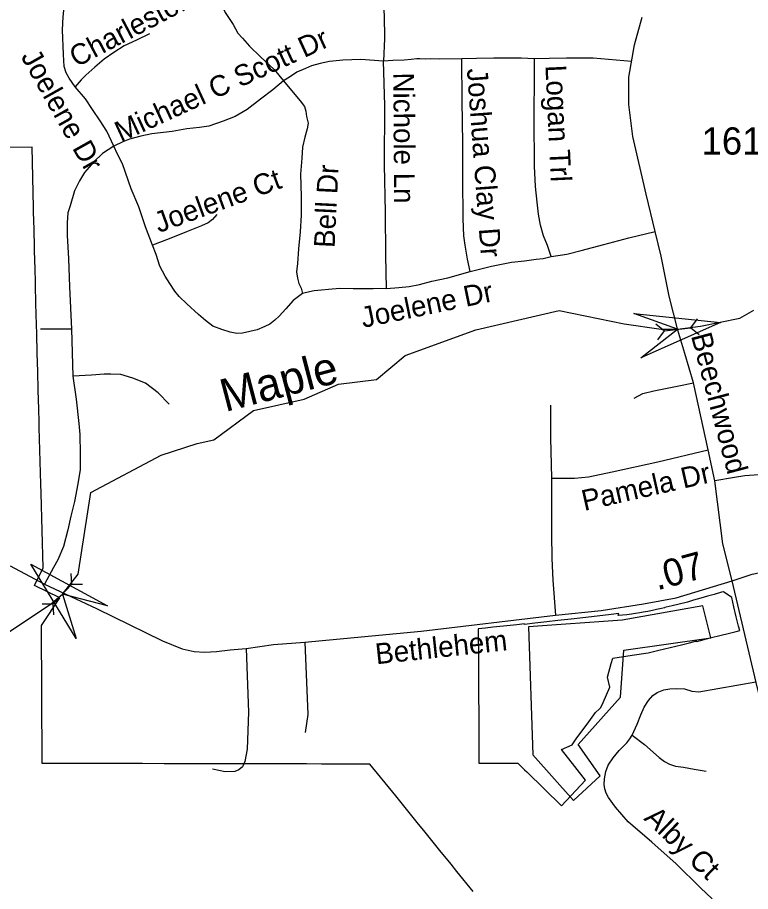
# Model space of a CAD drawing. Extents: x 2220236 to 2384410, y 720751 to 894131.
# Drawn here: x 2337759 to 2341119, y 796965 to 800972 of the extents above; entities that cross this region are included whole.
import ezdxf

# ---------------------------------------------------------------- set-up
doc = ezdxf.new("R2010")
doc.units = 0
doc.layers.add('Default', color=7, linetype='Continuous')

msp = doc.modelspace()

# ---------------------------------------------------------------- linework, layer by layer
at = {"layer": 'Default'}
for p, q in [((2340685, 799567.2), (2340724.2, 799534.9)), ((2340874.2, 799590.7), (2340844.2, 799549.8)), ((2338006.1, 799543.3), (2337865.4, 799543.3)), ((2338006.1, 799543.3), (2338013.2, 799327.7)), ((2340694.1, 799494), (2340724.2, 799534.9)), ((2340724.2, 799534.9), (2340844.2, 799549.8)), ((2340883.4, 799517.6), (2340844.2, 799549.8)), ((2338003.3, 798423.2), (2338006.2, 798372.5)), ((2337923.4, 798284.4), (2338006.2, 798372.5)), ((2338057, 798372.7), (2338006.2, 798372.5)), ((2337872.6, 798284.2), (2337923.4, 798284.4)), ((2337926.3, 798233.7), (2337923.4, 798284.4))]:
    msp.add_line(p, q, dxfattribs=at)
for points in [[(2338023, 800654.4), (2337996.3, 800693.6), (2337982, 800718.6), (2337973.1, 800747.1), (2337969.6, 800802.3), (2337966, 800914.6), (2337967.8, 800975.2), (2337973.1, 801019.7), (2337987.4, 801055.4), (2338007, 801087.5), (2338033.7, 801110.6), (2338064, 801128.5), (2338101.4, 801144.5), (2338169, 801176.6), (2338218.9, 801212.2), (2338265.2, 801246.1), (2338299.1, 801276.4), (2338331.1, 801312), (2338363.2, 801347.6), (2338390.8, 801373.5)], [(2338390.8, 801373.5), (2338439.7, 801338.7), (2338491.4, 801290.6), (2338548.4, 801233.6), (2338598.2, 801185.5), (2338630.3, 801144.5), (2338658.8, 801105.3), (2338685.5, 801048.3), (2338710.4, 800994.8), (2338731.8, 800962.7), (2338747.8, 800939.6), (2338768.3, 800899.5), (2338789.7, 800876.3), (2338821.8, 800840.6), (2338873.4, 800790.7), (2338935.7, 800733.7), (2338978.9, 800680.7)], [(2339443.7, 801230.4), (2339438.9, 801173), (2339433.5, 801062.5), (2339438.9, 800980.5), (2339440.6, 800875.4), (2339437.1, 800772)], [(2341033.7, 798390.3), (2340990.9, 798559.6), (2340955.3, 798848.3), (2340924.2, 798989.6), (2340856.5, 799296.5), (2340818.2, 799431), (2340785.3, 799538.8), (2340746.1, 799693.9), (2340708.7, 799877.4), (2340681.6, 799991.4), (2340641, 800162.6), (2340578.7, 800426.3), (2340560.9, 800572.4), (2340560.9, 800699), (2340587.6, 800846.9), (2340621.4, 800973.4)], [(2338364.9, 800896.8), (2338304.4, 800868.3), (2338247.4, 800841.5), (2338201.1, 800811.2), (2338156.6, 800780.9), (2338113.8, 800743.5), (2338072.9, 800707.9), (2338051.5, 800686.5), (2338023, 800654.4)], [(2339437.1, 800772), (2339333.3, 800778.7), (2339249.6, 800776.9), (2339189.1, 800769.8), (2339146.3, 800760.9), (2339107.2, 800750.2), (2339078.7, 800737.7), (2339039.5, 800721.7), (2339005.6, 800698.5), (2338978.9, 800680.7)], [(2339794.9, 800781.9), (2339694.3, 800780.1), (2339651.1, 800781.7), (2339627.2, 800780.1), (2339603.2, 800781.7), (2339589.2, 800782.2), (2339563.3, 800779.5), (2339531.9, 800776.7), (2339480.1, 800774), (2339437.1, 800772)], [(2339449.6, 799729.5), (2339446.9, 799880.1), (2339445.1, 800079.7), (2339441.5, 800297.1), (2339443.3, 800568), (2339437.1, 800772)], [(2340128.9, 800781.7), (2340068.1, 800784.9), (2339941.9, 800784.9), (2339862, 800783.3), (2339794.9, 800781.9)], [(2339834.5, 799807.2), (2339821.1, 799863.7), (2339810.2, 799927.8), (2339804.7, 799971.5), (2339802, 800049.3), (2339800.6, 800234.9), (2339800.6, 800395.9), (2339796.5, 800589.7), (2339794.9, 800781.9)], [(2340204.3, 799875.5), (2340188.1, 799926), (2340169.9, 799971), (2340155.7, 800019.1), (2340146.8, 800070.8), (2340141.4, 800126), (2340132.5, 800197.3), (2340129, 800290), (2340127.2, 800511), (2340129, 800712.3), (2340128.9, 800781.7)], [(2340573.6, 800769.4), (2340397.3, 800784.9), (2340275.9, 800784.8), (2340196, 800783.2), (2340128.9, 800781.7)], [(2338201.1, 800381.8), (2338168.2, 800450.4), (2338137.9, 800498.5), (2338102.3, 800550.2), (2338070.2, 800598.3), (2338023, 800654.4)], [(2338978.9, 800680.7), (2338929.5, 800640.2), (2338872.5, 800597.4), (2338812, 800549.3), (2338756.8, 800517.2), (2338701.5, 800495.8), (2338635.6, 800474.4), (2338592.9, 800467.3), (2338535.9, 800462), (2338468.2, 800449.5), (2338375.6, 800438.8), (2338324, 800428.1), (2338272.3, 800413.8), (2338242.1, 800401.4), (2338201.1, 800381.8)], [(2338978.9, 800680.7), (2339023, 800628.6), (2339055.1, 800589.4), (2339074.7, 800564.4), (2339080, 800543), (2339083.6, 800518.1), (2339090.7, 800487.8), (2339087.1, 800461.1), (2339076.4, 800423.6), (2339065.7, 800377.3), (2339062.2, 800327.4), (2339056.8, 800254.3), (2339058.6, 800151), (2339058.6, 800065.4), (2339055.1, 799988.8), (2339047, 799911.3), (2339041.7, 799843.6), (2339038.1, 799806.2), (2339041.7, 799777.6), (2339048.8, 799752.7), (2339059.5, 799731.3), (2339065.7, 799707.2)], [(2339847.2, 796965.2), (2339772.8, 797057.2), (2339746, 797090.2), (2339694.8, 797153.6), (2339621.2, 797244.4), (2339597.2, 797274.4), (2339492.8, 797403.4), (2339374.5, 797549.6), (2339325.2, 797549.5), (2339215.2, 797549.8), (2339154.8, 797549.9), (2339153, 797549.9), (2339084.2, 797550), (2339020.2, 797550.1), (2338955, 797550.3), (2338889.5, 797550.4), (2338825.5, 797550.6), (2338759.5, 797550.7), (2338694.5, 797550.8), (2338629, 797551), (2338564.2, 797551.1), (2338499, 797551.2), (2338431.5, 797551.4), (2338332.5, 797551.6), (2338218.2, 797551.8), (2337931.2, 797552.4), (2337872.8, 797552.6), (2337869, 798184.7), (2337952.8, 798312), (2337836.5, 798367.7), (2337853, 798400.2), (2337864, 798423.6), (2337876.5, 798448.4), (2337867, 798790.9), (2337866, 798832.6), (2337859, 799092.2), (2337858.5, 799117.8), (2337856.8, 799176.8), (2337854.5, 799262.9), (2337852.2, 799349.3), (2337850, 799432.8), (2337847.8, 799523.9), (2337846.8, 799563.6), (2337844, 799661.2), (2337842, 799746.2), (2337839.8, 799832.2), (2337839.2, 799845.8), (2337837.5, 799917), (2337835.2, 800001.4), (2337833.2, 800079.1), (2337833, 800090.1), (2337832.8, 800100.1), (2337825.8, 800377.9), (2337586, 800374.2)], [(2339847.2, 796965.2), (2339772.8, 797057.2), (2339746, 797090.2), (2339694.8, 797153.6), (2339621.2, 797244.4), (2339597.2, 797274.4), (2339492.8, 797403.4), (2339374.5, 797549.6), (2339325.2, 797549.5), (2339215.2, 797549.8), (2339154.8, 797549.9), (2339153, 797549.9), (2339084.2, 797550), (2339020.2, 797550.1), (2338955, 797550.3), (2338889.5, 797550.4), (2338825.5, 797550.6), (2338759.5, 797550.7), (2338694.5, 797550.8), (2338629, 797551), (2338564.2, 797551.1), (2338499, 797551.2), (2338431.5, 797551.4), (2338332.5, 797551.6), (2338218.2, 797551.8), (2337931.2, 797552.4), (2337872.8, 797552.6), (2337869, 798184.7), (2337952.8, 798312), (2337836.5, 798367.7), (2337853, 798400.2), (2337864, 798423.6), (2337876.5, 798448.4), (2337867, 798790.9), (2337866, 798832.6), (2337859, 799092.2), (2337858.5, 799117.8), (2337856.8, 799176.8), (2337854.5, 799262.9), (2337852.2, 799349.3), (2337850, 799432.8), (2337847.8, 799523.9), (2337846.8, 799563.6), (2337844, 799661.2), (2337842, 799746.2), (2337839.8, 799832.2), (2337839.2, 799845.8), (2337837.5, 799917), (2337835.2, 800001.4), (2337833.2, 800079.1), (2337833, 800090.1), (2337832.8, 800100.1), (2337825.8, 800377.9), (2337586, 800374.2)], [(2338201.1, 800381.8), (2338148.6, 800348.8), (2338109.4, 800309.6), (2338066.6, 800261.5), (2338043.5, 800222.3), (2338020.3, 800177.7), (2338000.7, 800108.2), (2337990.1, 800076.1), (2337986.5, 800029.8), (2337986.5, 799972.8), (2337993.6, 799867.6), (2337997.2, 799737.5), (2338006.1, 799543.3)], [(2338378.3, 799928.2), (2338346.2, 800012), (2338316, 800104.6), (2338280.4, 800186.6), (2338241.2, 800300.7), (2338218, 800345.2), (2338201.1, 800381.8)], [(2338672.2, 800069), (2338652.6, 800045.8), (2338633, 800029.8), (2338602.7, 800017.3), (2338533.2, 799988.8), (2338454.9, 799956.7), (2338378.3, 799928.2)], [(2340204.3, 799875.5), (2340276.8, 799887.2), (2340342.7, 799903.3), (2340446, 799931.8), (2340560.8, 799961.2), (2340681.6, 799991.4)], [(2339065.7, 799707.2), (2339023, 799675.2), (2338989.2, 799636), (2338958.9, 799602.1), (2338939.3, 799584.3), (2338916.1, 799566.5), (2338893, 799555.8), (2338857.4, 799539.7), (2338823.5, 799532.6), (2338789.7, 799525.5), (2338764.8, 799523.7), (2338734.5, 799529), (2338695.3, 799541.5), (2338654.3, 799557.6), (2338620.5, 799582.5), (2338588.5, 799611), (2338535, 799659.1), (2338499.4, 799693), (2338479.8, 799717.9), (2338456.7, 799751.8), (2338435.3, 799785.7), (2338412.1, 799832), (2338394.3, 799885.5), (2338378.3, 799928.2)], [(2339834.5, 799807.2), (2339931.3, 799832), (2339984.7, 799842.7), (2340023.9, 799849.8), (2340082.7, 799856.9), (2340136.8, 799863.7), (2340168.1, 799867.6), (2340204.3, 799875.5)], [(2339449.6, 799729.5), (2339507.4, 799734), (2339553.7, 799739.3), (2339601.8, 799748.2), (2339658.8, 799762.5), (2339731.8, 799778.5), (2339834.5, 799807.2)], [(2339449.6, 799729.5), (2339389, 799727.7), (2339298.2, 799727.7), (2339235.8, 799729.5), (2339184.2, 799724.2), (2339152.1, 799722.4), (2339118.3, 799718.8), (2339096.9, 799713.5), (2339065.7, 799707.2)], [(2338583.2, 799019), (2338658.3, 799035.2), (2338840.2, 799170.6), (2339072.3, 799222.8), (2339230.2, 799291.6), (2339404.3, 799311.8), (2339536.3, 799422.3), (2339860.3, 799540.5), (2340242.3, 799628.3), (2340538.9, 799567.9), (2340708.9, 799543.6), (2340784.2, 799542.4), (2340889.8, 799556.9), (2341069.5, 799593.4), (2341133.9, 799629.8)], [(2338013.2, 799327.7), (2338027.5, 799222.5), (2338039.9, 799110.3), (2338045.3, 799060.4), (2338047, 798971.2), (2338047, 798900), (2338036.4, 798834), (2338020.3, 798753.8), (2338004.3, 798686.1), (2337990.1, 798623.7), (2337970.5, 798547.1), (2337943.8, 798486.5), (2337924.2, 798450.9), (2337883.1, 798374.4)], [(2338454.9, 799199.4), (2338403.2, 799251), (2338346.2, 799295.6), (2338287.5, 799318.8), (2338232.3, 799334.8), (2338187.7, 799336.6), (2338155.7, 799336.6), (2338098.7, 799333), (2338013.2, 799327.7)], [(2340585.8, 799227), (2340625, 799248.4), (2340674.8, 799260.8), (2340781.7, 799282.2), (2340856.5, 799296.5)], [(2340202.1, 799194.4), (2340202.1, 799044.9), (2340206.2, 798860.7)], [(2335087.3, 798167.3), (2335453.3, 798221.6), (2335603.2, 798214.6), (2335694.2, 798192.1), (2335811.1, 798200.1), (2335926.1, 798303.3), (2336125.2, 798380.4), (2336284.2, 798367.2), (2336385.3, 798266.3), (2336535.2, 798226.4), (2336718.3, 798230.7), (2336953.3, 798164.7), (2337088.2, 797999.6), (2337188.3, 797967.6), (2337543.5, 798032.1), (2337713.5, 798151.2), (2337908.9, 798281.2), (2337964.8, 798328.5), (2338037.6, 798420.8), (2338095.9, 798794.7), (2338417.4, 798966.3), (2338583.2, 799019)], [(2340206.2, 798860.7), (2340261.4, 798860.7), (2340312.6, 798860.7), (2340376, 798866.8), (2340484.4, 798889.3), (2340693.1, 798934.4), (2340924.2, 798989.6)], [(2341324.6, 798888.1), (2341092.5, 798871.5), (2341044.4, 798862.6), (2340955.3, 798848.3)], [(2340206.2, 798860.7), (2340206.2, 798744), (2340206.2, 798602.7), (2340208.2, 798492.2), (2340212.3, 798391.9), (2340224.6, 798232.2)], [(2341033.7, 798390.3), (2341125.4, 798419.7), (2341228.7, 798441.1), (2341308.8, 798453.6), (2341428.2, 798460.7), (2341536.8, 798469.6), (2341709.6, 798478.5), (2341942.9, 798491), (2342455.8, 798517.1), (2342535.8, 798517.9), (2342685.6, 798523.8), (2342793.5, 798527), (2343163.9, 798515.4), (2343333.2, 798513.7), (2343478.6, 798503.5)], [(2337725.5, 798458.4), (2337883.1, 798374.4), (2338121.4, 798262.9), (2338423.2, 798114.5), (2338513.2, 798077.6), (2338568.5, 798065.3), (2338615.5, 798063.3), (2338670.7, 798065.3), (2338734.2, 798073.5), (2338807.8, 798079.7), (2338932.6, 798098.1), (2339075.8, 798108.3), (2339609.8, 798159.5), (2340224.6, 798232.2), (2340434.3, 798253.7), (2340628.7, 798284.4), (2340778, 798311), (2341033.7, 798390.3)], [(2341508, 796703.8), (2341474.2, 796762.4), (2341436.3, 796820), (2341400.1, 796907.4), (2341367.1, 797026.1), (2341144.5, 797923.2), (2341033.7, 798390.3)], [(2340899.6, 798274.8), (2340530.9, 798209), (2340100.4, 798179), (2340121.3, 797592.1), (2340307.2, 797382.5), (2340430.1, 797496.3), (2340328.1, 797640), (2340522.9, 797856.5), (2340538.2, 798071), (2340936.6, 798128), (2340899.6, 798274.8)], [(2338807.8, 798079.7), (2338817.8, 797787.5), (2338811.9, 797617.6), (2338800.6, 797561.3), (2338790.8, 797537.3), (2338773, 797522.9), (2338755.1, 797514.8), (2338711.1, 797514.2), (2338653, 797525.7)], [(2339075.8, 798108.3), (2339090, 797776.8), (2339076.9, 797694.6)], [(2340575.7, 797681.7), (2340598.8, 797732.8), (2340615.2, 797775.6), (2340631.7, 797810.2), (2340651.5, 797841.6), (2340671.2, 797864.6), (2340691, 797877.8), (2340720.7, 797889.4), (2340748.7, 797894.3), (2340779.9, 797895.9), (2340816.2, 797894.3), (2340849.1, 797884.4), (2340882.1, 797880.6), (2341143.6, 797927.2)], [(2340943, 796931.8), (2340888.7, 796982.9), (2340778.3, 797091.7), (2340666.3, 797192.2), (2340557.6, 797284.5), (2340499.9, 797352.1), (2340467, 797396.6), (2340457.1, 797416.3), (2340450.5, 797436.1), (2340447.2, 797455.9), (2340448.9, 797482.3), (2340455.5, 797515.2), (2340465.4, 797544.9), (2340488.4, 797577.9), (2340516.4, 797612.5), (2340551, 797647.1), (2340565.8, 797665.2), (2340575.7, 797681.7)], [(2340575.7, 797681.7), (2340633.4, 797638.8), (2340699.2, 797579.5), (2340723.9, 797561.4), (2340747, 797549.8), (2340775, 797540), (2340811.2, 797535), (2340860.7, 797526.8), (2340915, 797516.9)]]:
    msp.add_lwpolyline(points, dxfattribs=at)
for points in [[(2340583.9, 799615.5), (2340981.7, 799573.6), (2340616.3, 799411), (2340784.2, 799542.4)], [(2338028.8, 798125.1), (2337819.7, 798466.1), (2338171.3, 798275.4), (2337964.8, 798328.5)], [(2340591, 798240), (2340572.5, 798237.3), (2340551, 798234.4), (2340531.5, 798232.1), (2340512.2, 798230.1), (2340515.2, 798239.6), (2340479.2, 798235.3), (2340415, 798227.8), (2340349.8, 798220.2), (2340296, 798214.1), (2340235.5, 798207.2), (2340185, 798201.4), (2340130.8, 798195.3), (2340083, 798189.8), (2340083, 798191.9), (2340047, 798188.1), (2339986.2, 798181.7), (2339937.5, 798176.6), (2339904.2, 798173.1), (2339870.8, 798169.5), (2339871, 798141.3), (2339871, 798119.5), (2339871.2, 798072.7), (2339871.8, 798005.6), (2339872.2, 797931), (2339872.5, 797855.2), (2339873, 797788.8), (2339873.2, 797725.4), (2339873.8, 797651.3), (2339874, 797597.5), (2339874.2, 797553.2), (2340052.5, 797553.5), (2340082.5, 797523.4), (2340092.8, 797513.5), (2340251.8, 797358.9), (2340362.8, 797476.2), (2340313.2, 797539.2), (2340252.8, 797615.8), (2340301.2, 797638.4), (2340319.2, 797665.5), (2340341.2, 797694.8), (2340369.8, 797733.2), (2340408.8, 797785.4), (2340425.2, 797801.9), (2340432, 797808.6), (2340442.5, 797831.9), (2340474.2, 797902.6), (2340463.5, 797947.4), (2340480, 798010.1), (2340486.8, 798035.6), (2340576, 798049.1), (2340649, 798060.1), (2340698, 798071.9), (2340750.5, 798084.4), (2340802.8, 798096.9), (2340838.8, 798105.6), (2340867, 798112.4), (2340872, 798113.6), (2340872.5, 798111.9), (2340934.2, 798127.6), (2340984.2, 798140.4), (2341015.5, 798148.3), (2341052, 798157.6), (2341068.8, 798161.9), (2341064, 798181.8), (2341053.5, 798225.2), (2341042.5, 798271.1), (2341032.5, 798313), (2340994.2, 798339.4), (2340985.5, 798336.9), (2340951.5, 798327.2), (2340921.2, 798318.6), (2340890.2, 798309.8), (2340857.8, 798300.5), (2340829, 798292.4), (2340823, 798290.9), (2340791.5, 798283.2), (2340759.5, 798275.6), (2340732, 798269), (2340725.8, 798267.5), (2340724.8, 798266.3), (2340710.5, 798262.9), (2340687.5, 798257.8), (2340668.8, 798253.9), (2340647.5, 798249.7), (2340627.2, 798246), (2340610.8, 798243.2)], [(2340591, 798240), (2340572.5, 798237.3), (2340551, 798234.4), (2340531.5, 798232.1), (2340512.2, 798230.1), (2340515.2, 798239.6), (2340479.2, 798235.3), (2340415, 798227.8), (2340349.8, 798220.2), (2340296, 798214.1), (2340235.5, 798207.2), (2340185, 798201.4), (2340130.8, 798195.3), (2340083, 798189.8), (2340083, 798191.9), (2340047, 798188.1), (2339986.2, 798181.7), (2339937.5, 798176.6), (2339904.2, 798173.1), (2339870.8, 798169.5), (2339871, 798141.3), (2339871, 798119.5), (2339871.2, 798072.7), (2339871.8, 798005.6), (2339872.2, 797931), (2339872.5, 797855.2), (2339873, 797788.8), (2339873.2, 797725.4), (2339873.8, 797651.3), (2339874, 797597.5), (2339874.2, 797553.2), (2340052.5, 797553.5), (2340082.5, 797523.4), (2340092.8, 797513.5), (2340251.8, 797358.9), (2340362.8, 797476.2), (2340313.2, 797539.2), (2340252.8, 797615.8), (2340301.2, 797638.4), (2340319.2, 797665.5), (2340341.2, 797694.8), (2340369.8, 797733.2), (2340408.8, 797785.4), (2340425.2, 797801.9), (2340432, 797808.6), (2340442.5, 797831.9), (2340474.2, 797902.6), (2340463.5, 797947.4), (2340480, 798010.1), (2340486.8, 798035.6), (2340576, 798049.1), (2340649, 798060.1), (2340698, 798071.9), (2340750.5, 798084.4), (2340802.8, 798096.9), (2340838.8, 798105.6), (2340867, 798112.4), (2340872, 798113.6), (2340872.5, 798111.9), (2340934.2, 798127.6), (2340984.2, 798140.4), (2341015.5, 798148.3), (2341052, 798157.6), (2341068.8, 798161.9), (2341064, 798181.8), (2341053.5, 798225.2), (2341042.5, 798271.1), (2341032.5, 798313), (2340994.2, 798339.4), (2340985.5, 798336.9), (2340951.5, 798327.2), (2340921.2, 798318.6), (2340890.2, 798309.8), (2340857.8, 798300.5), (2340829, 798292.4), (2340823, 798290.9), (2340791.5, 798283.2), (2340759.5, 798275.6), (2340732, 798269), (2340725.8, 798267.5), (2340724.8, 798266.3), (2340710.5, 798262.9), (2340687.5, 798257.8), (2340668.8, 798253.9), (2340647.5, 798249.7), (2340627.2, 798246), (2340610.8, 798243.2)]]:
    msp.add_lwpolyline(points, close=True, dxfattribs=at)

# ---------------------------------------------------------------- texts
for s, height, rotation, p in [('Charleston Ct', 95, 27.8424, (2338029.4, 800741.6)), ('Michael C Scott Dr', 95, 24.7234, (2338233, 800398.7)), ('Joelene Dr', 95, 299.3797, (2337772.5, 800792.5)), ('Joshua Clay Dr', 95, 274.2882, (2339818.5, 800736.3)), ('Logan Trl', 95, 272.6545, (2340178.4, 800752.2)), ('Nichole Ln', 95, 270.3725, (2339481.4, 800719.1)), ('Bell Dr', 95, 87.1441, (2339212.4, 799914.2)), ('Joelene Ct', 95, 20.1449, (2338406.8, 799983.2)), ('Joelene Dr', 95, 11.5974, (2339343.1, 799548.6)), ('Beechwood', 95, 284.8455, (2340845, 799513.3)), ('Maple', 150, 14.6704, (2338711, 799162.8)), ('Pamela Dr', 95, 12.7336, (2340356.5, 798709.6)), ('.07', 125, 15.1272, (2340691, 798345.3)), ('Bethlehem', 95, 6.1365, (2339403.9, 798006.8)), ('Alby Ct', 95, 316.2428, (2340626.3, 797296.8))]:
    msp.add_text(s, height=height, rotation=rotation, dxfattribs=at).set_placement(p)
msp.add_text('1613', height=125, dxfattribs=at).set_placement((2340894.2, 800343.3))

doc.saveas('drawing.dxf')
